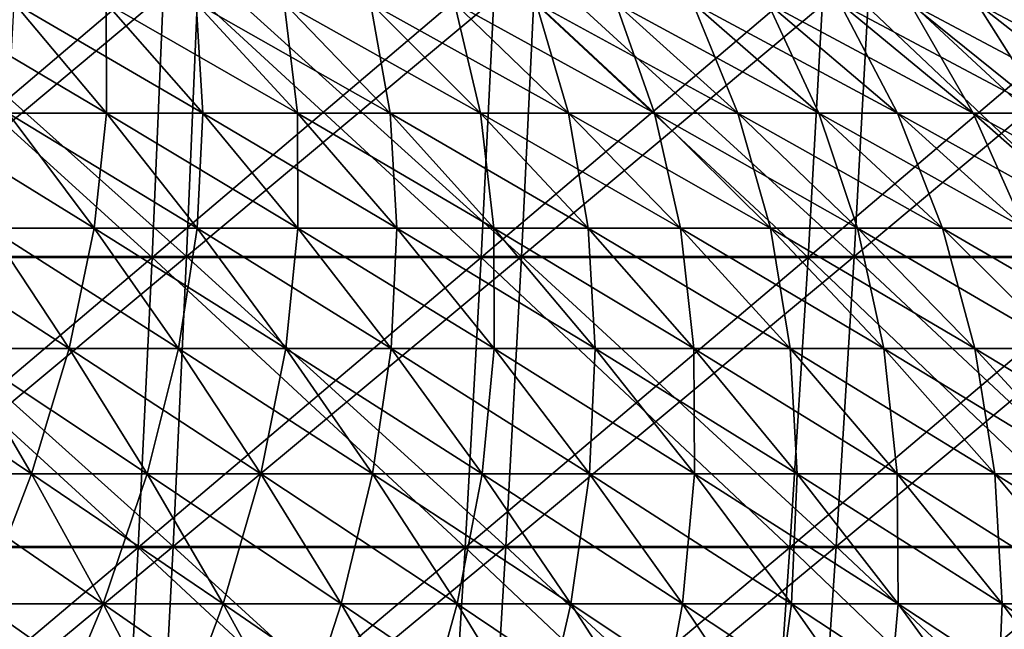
# Model space of a CAD drawing. Header units: millimetres. Extents: x -125 to 125, y -45 to 4025.
# Tile 693 of 755: x 20.5 to 31.29, y 3991.7 to 3998.38. Entities that reach past the tile are written whole.
import ezdxf

# ---------------------------------------------------------------- set-up
doc = ezdxf.new("R2010")
doc.units = ezdxf.units.MM
doc.header["$LTSCALE"] = 6.999206
for name, color, linetype in [('21', 7, 'CONTINUOUS'), ('22', 7, 'CONTINUOUS'), ('23', 7, 'CONTINUOUS'), ('24', 7, 'CONTINUOUS'), ('26', 7, 'CONTINUOUS'), ('27', 7, 'CONTINUOUS')]:
    doc.layers.add(name, color=color, linetype=linetype)

msp = doc.modelspace()

# ---------------------------------------------------------------- linework, layer by layer
at = {"layer": '21', "color": 7, "linetype": 'CONTINUOUS'}
for points in [[(18.643, 3995.788, 120.1), (22.333, 3995.788, 119.469), (18.754, 3998.983, 120.816), (18.643, 3995.788, 120.1)], [(18.754, 3998.983, 120.816), (22.333, 3995.788, 119.469), (22.466, 3998.983, 120.181), (18.754, 3998.983, 120.816)], [(22.333, 3995.788, 119.469), (26.001, 3995.788, 118.725), (22.466, 3998.983, 120.181), (22.333, 3995.788, 119.469)], [(22.466, 3998.983, 120.181), (26.001, 3995.788, 118.725), (26.156, 3998.983, 119.432), (22.466, 3998.983, 120.181)], [(26.001, 3995.788, 118.725), (29.645, 3995.788, 117.868), (26.156, 3998.983, 119.432), (26.001, 3995.788, 118.725)], [(26.156, 3998.983, 119.432), (29.645, 3995.788, 117.868), (29.821, 3998.983, 118.57), (26.156, 3998.983, 119.432)], [(29.645, 3995.788, 117.868), (33.261, 3995.788, 116.899), (29.821, 3998.983, 118.57), (29.645, 3995.788, 117.868)], [(29.821, 3998.983, 118.57), (33.261, 3995.788, 116.899), (33.459, 3998.983, 117.595), (29.821, 3998.983, 118.57)], [(18.519, 3992.612, 119.302), (22.184, 3992.612, 118.676), (18.643, 3995.788, 120.1), (18.519, 3992.612, 119.302)], [(18.643, 3995.788, 120.1), (22.184, 3992.612, 118.676), (22.333, 3995.788, 119.469), (18.643, 3995.788, 120.1)], [(22.184, 3992.612, 118.676), (25.828, 3992.612, 117.936), (22.333, 3995.788, 119.469), (22.184, 3992.612, 118.676)], [(22.333, 3995.788, 119.469), (25.828, 3992.612, 117.936), (26.001, 3995.788, 118.725), (22.333, 3995.788, 119.469)], [(25.828, 3992.612, 117.936), (29.448, 3992.612, 117.085), (26.001, 3995.788, 118.725), (25.828, 3992.612, 117.936)], [(26.001, 3995.788, 118.725), (29.448, 3992.612, 117.085), (29.645, 3995.788, 117.868), (26.001, 3995.788, 118.725)], [(29.448, 3992.612, 117.085), (33.04, 3992.612, 116.122), (29.645, 3995.788, 117.868), (29.448, 3992.612, 117.085)], [(29.645, 3995.788, 117.868), (33.04, 3992.612, 116.122), (33.261, 3995.788, 116.899), (29.645, 3995.788, 117.868)], [(18.383, 3989.459, 118.423), (22.021, 3989.459, 117.8), (18.519, 3992.612, 119.302), (18.383, 3989.459, 118.423)], [(18.519, 3992.612, 119.302), (22.021, 3989.459, 117.8), (22.184, 3992.612, 118.676), (18.519, 3992.612, 119.302)], [(22.021, 3989.459, 117.8), (25.638, 3989.459, 117.066), (22.184, 3992.612, 118.676), (22.021, 3989.459, 117.8)], [(22.184, 3992.612, 118.676), (25.638, 3989.459, 117.066), (25.828, 3992.612, 117.936), (22.184, 3992.612, 118.676)], [(25.638, 3989.459, 117.066), (29.231, 3989.459, 116.221), (25.828, 3992.612, 117.936), (25.638, 3989.459, 117.066)], [(25.828, 3992.612, 117.936), (29.231, 3989.459, 116.221), (29.448, 3992.612, 117.085), (25.828, 3992.612, 117.936)], [(29.231, 3989.459, 116.221), (32.796, 3989.459, 115.266), (29.448, 3992.612, 117.085), (29.231, 3989.459, 116.221)], [(29.448, 3992.612, 117.085), (32.796, 3989.459, 115.266), (33.04, 3992.612, 116.122), (29.448, 3992.612, 117.085)]]:
    msp.add_3dface(points, dxfattribs=at)
at = {"layer": '22', "color": 7, "linetype": 'CONTINUOUS'}
for points in [[(22.333, 3995.788, -119.469), (18.643, 3995.788, -120.1), (22.466, 3998.983, -120.181), (22.333, 3995.788, -119.469)], [(22.466, 3998.983, -120.181), (18.643, 3995.788, -120.1), (18.754, 3998.983, -120.816), (22.466, 3998.983, -120.181)], [(26.001, 3995.788, -118.725), (22.333, 3995.788, -119.469), (26.156, 3998.983, -119.432), (26.001, 3995.788, -118.725)], [(26.156, 3998.983, -119.432), (22.333, 3995.788, -119.469), (22.466, 3998.983, -120.181), (26.156, 3998.983, -119.432)], [(29.645, 3995.788, -117.868), (26.001, 3995.788, -118.725), (29.821, 3998.983, -118.57), (29.645, 3995.788, -117.868)], [(29.821, 3998.983, -118.57), (26.001, 3995.788, -118.725), (26.156, 3998.983, -119.432), (29.821, 3998.983, -118.57)], [(33.261, 3995.788, -116.899), (29.645, 3995.788, -117.868), (33.459, 3998.983, -117.595), (33.261, 3995.788, -116.899)], [(33.459, 3998.983, -117.595), (29.645, 3995.788, -117.868), (29.821, 3998.983, -118.57), (33.459, 3998.983, -117.595)], [(22.184, 3992.612, -118.676), (18.519, 3992.612, -119.302), (22.333, 3995.788, -119.469), (22.184, 3992.612, -118.676)], [(22.333, 3995.788, -119.469), (18.519, 3992.612, -119.302), (18.643, 3995.788, -120.1), (22.333, 3995.788, -119.469)], [(25.828, 3992.612, -117.936), (22.184, 3992.612, -118.676), (26.001, 3995.788, -118.725), (25.828, 3992.612, -117.936)], [(26.001, 3995.788, -118.725), (22.184, 3992.612, -118.676), (22.333, 3995.788, -119.469), (26.001, 3995.788, -118.725)], [(29.448, 3992.612, -117.085), (25.828, 3992.612, -117.936), (29.645, 3995.788, -117.868), (29.448, 3992.612, -117.085)], [(29.645, 3995.788, -117.868), (25.828, 3992.612, -117.936), (26.001, 3995.788, -118.725), (29.645, 3995.788, -117.868)], [(33.04, 3992.612, -116.122), (29.448, 3992.612, -117.085), (33.261, 3995.788, -116.899), (33.04, 3992.612, -116.122)], [(33.261, 3995.788, -116.899), (29.448, 3992.612, -117.085), (29.645, 3995.788, -117.868), (33.261, 3995.788, -116.899)], [(22.021, 3989.459, -117.8), (18.383, 3989.459, -118.423), (22.184, 3992.612, -118.676), (22.021, 3989.459, -117.8)], [(22.184, 3992.612, -118.676), (18.383, 3989.459, -118.423), (18.519, 3992.612, -119.302), (22.184, 3992.612, -118.676)], [(25.638, 3989.459, -117.066), (22.021, 3989.459, -117.8), (25.828, 3992.612, -117.936), (25.638, 3989.459, -117.066)], [(25.828, 3992.612, -117.936), (22.021, 3989.459, -117.8), (22.184, 3992.612, -118.676), (25.828, 3992.612, -117.936)], [(29.231, 3989.459, -116.221), (25.638, 3989.459, -117.066), (29.448, 3992.612, -117.085), (29.231, 3989.459, -116.221)], [(29.448, 3992.612, -117.085), (25.638, 3989.459, -117.066), (25.828, 3992.612, -117.936), (29.448, 3992.612, -117.085)], [(32.796, 3989.459, -115.266), (29.231, 3989.459, -116.221), (33.04, 3992.612, -116.122), (32.796, 3989.459, -115.266)], [(33.04, 3992.612, -116.122), (29.231, 3989.459, -116.221), (29.448, 3992.612, -117.085), (33.04, 3992.612, -116.122)]]:
    msp.add_3dface(points, dxfattribs=at)
at = {"layer": '23', "color": 7, "linetype": 'CONTINUOUS'}
for points in [[(18.327, 3995.776, -118.064), (21.954, 3995.776, -117.444), (18.44, 3998.971, -118.792), (18.327, 3995.776, -118.064)], [(18.44, 3998.971, -118.792), (21.954, 3995.776, -117.444), (22.089, 3998.971, -118.168), (18.44, 3998.971, -118.792)], [(21.954, 3995.776, -117.444), (25.56, 3995.776, -116.712), (22.089, 3998.971, -118.168), (21.954, 3995.776, -117.444)], [(22.089, 3998.971, -118.168), (25.56, 3995.776, -116.712), (25.718, 3998.971, -117.431), (22.089, 3998.971, -118.168)], [(25.56, 3995.776, -116.712), (29.142, 3995.776, -115.869), (25.718, 3998.971, -117.431), (25.56, 3995.776, -116.712)], [(25.718, 3998.971, -117.431), (29.142, 3995.776, -115.869), (29.322, 3998.971, -116.584), (25.718, 3998.971, -117.431)], [(29.142, 3995.776, -115.869), (32.697, 3995.776, -114.917), (29.322, 3998.971, -116.584), (29.142, 3995.776, -115.869)], [(29.322, 3998.971, -116.584), (32.697, 3995.776, -114.917), (32.898, 3998.971, -115.625), (29.322, 3998.971, -116.584)], [(18.201, 3992.602, -117.252), (21.803, 3992.602, -116.636), (18.327, 3995.776, -118.064), (18.201, 3992.602, -117.252)], [(18.327, 3995.776, -118.064), (21.803, 3992.602, -116.636), (21.954, 3995.776, -117.444), (18.327, 3995.776, -118.064)], [(21.803, 3992.602, -116.636), (25.385, 3992.602, -115.909), (21.954, 3995.776, -117.444), (21.803, 3992.602, -116.636)], [(21.954, 3995.776, -117.444), (25.385, 3992.602, -115.909), (25.56, 3995.776, -116.712), (21.954, 3995.776, -117.444)], [(25.385, 3992.602, -115.909), (28.942, 3992.602, -115.073), (25.56, 3995.776, -116.712), (25.385, 3992.602, -115.909)], [(25.56, 3995.776, -116.712), (28.942, 3992.602, -115.073), (29.142, 3995.776, -115.869), (25.56, 3995.776, -116.712)], [(28.942, 3992.602, -115.073), (32.472, 3992.602, -114.127), (29.142, 3995.776, -115.869), (28.942, 3992.602, -115.073)], [(29.142, 3995.776, -115.869), (32.472, 3992.602, -114.127), (32.697, 3995.776, -114.917), (29.142, 3995.776, -115.869)], [(18.062, 3989.451, -116.357), (21.637, 3989.451, -115.746), (18.201, 3992.602, -117.252), (18.062, 3989.451, -116.357)], [(18.201, 3992.602, -117.252), (21.637, 3989.451, -115.746), (21.803, 3992.602, -116.636), (18.201, 3992.602, -117.252)], [(21.637, 3989.451, -115.746), (25.191, 3989.451, -115.025), (21.803, 3992.602, -116.636), (21.637, 3989.451, -115.746)], [(21.803, 3992.602, -116.636), (25.191, 3989.451, -115.025), (25.385, 3992.602, -115.909), (21.803, 3992.602, -116.636)], [(25.191, 3989.451, -115.025), (28.721, 3989.451, -114.194), (25.385, 3992.602, -115.909), (25.191, 3989.451, -115.025)], [(25.385, 3992.602, -115.909), (28.721, 3989.451, -114.194), (28.942, 3992.602, -115.073), (25.385, 3992.602, -115.909)], [(28.721, 3989.451, -114.194), (32.224, 3989.451, -113.256), (28.942, 3992.602, -115.073), (28.721, 3989.451, -114.194)], [(28.942, 3992.602, -115.073), (32.224, 3989.451, -113.256), (32.472, 3992.602, -114.127), (28.942, 3992.602, -115.073)]]:
    msp.add_3dface(points, dxfattribs=at)
at = {"layer": '24', "color": 7, "linetype": 'CONTINUOUS'}
for points in [[(21.954, 3995.776, 117.444), (18.327, 3995.776, 118.064), (22.089, 3998.971, 118.168), (21.954, 3995.776, 117.444)], [(22.089, 3998.971, 118.168), (18.327, 3995.776, 118.064), (18.44, 3998.971, 118.792), (22.089, 3998.971, 118.168)], [(25.56, 3995.776, 116.712), (21.954, 3995.776, 117.444), (25.718, 3998.971, 117.431), (25.56, 3995.776, 116.712)], [(25.718, 3998.971, 117.431), (21.954, 3995.776, 117.444), (22.089, 3998.971, 118.168), (25.718, 3998.971, 117.431)], [(29.142, 3995.776, 115.869), (25.56, 3995.776, 116.712), (29.322, 3998.971, 116.584), (29.142, 3995.776, 115.869)], [(29.322, 3998.971, 116.584), (25.56, 3995.776, 116.712), (25.718, 3998.971, 117.431), (29.322, 3998.971, 116.584)], [(32.697, 3995.776, 114.917), (29.142, 3995.776, 115.869), (32.898, 3998.971, 115.625), (32.697, 3995.776, 114.917)], [(32.898, 3998.971, 115.625), (29.142, 3995.776, 115.869), (29.322, 3998.971, 116.584), (32.898, 3998.971, 115.625)], [(21.803, 3992.602, 116.636), (18.201, 3992.602, 117.252), (21.954, 3995.776, 117.444), (21.803, 3992.602, 116.636)], [(21.954, 3995.776, 117.444), (18.201, 3992.602, 117.252), (18.327, 3995.776, 118.064), (21.954, 3995.776, 117.444)], [(25.385, 3992.602, 115.909), (21.803, 3992.602, 116.636), (25.56, 3995.776, 116.712), (25.385, 3992.602, 115.909)], [(25.56, 3995.776, 116.712), (21.803, 3992.602, 116.636), (21.954, 3995.776, 117.444), (25.56, 3995.776, 116.712)], [(28.942, 3992.602, 115.073), (25.385, 3992.602, 115.909), (29.142, 3995.776, 115.869), (28.942, 3992.602, 115.073)], [(29.142, 3995.776, 115.869), (25.385, 3992.602, 115.909), (25.56, 3995.776, 116.712), (29.142, 3995.776, 115.869)], [(32.472, 3992.602, 114.127), (28.942, 3992.602, 115.073), (32.697, 3995.776, 114.917), (32.472, 3992.602, 114.127)], [(32.697, 3995.776, 114.917), (28.942, 3992.602, 115.073), (29.142, 3995.776, 115.869), (32.697, 3995.776, 114.917)], [(21.637, 3989.451, 115.746), (18.062, 3989.451, 116.357), (21.803, 3992.602, 116.636), (21.637, 3989.451, 115.746)], [(21.803, 3992.602, 116.636), (18.062, 3989.451, 116.357), (18.201, 3992.602, 117.252), (21.803, 3992.602, 116.636)], [(25.191, 3989.451, 115.025), (21.637, 3989.451, 115.746), (25.385, 3992.602, 115.909), (25.191, 3989.451, 115.025)], [(25.385, 3992.602, 115.909), (21.637, 3989.451, 115.746), (21.803, 3992.602, 116.636), (25.385, 3992.602, 115.909)], [(28.721, 3989.451, 114.194), (25.191, 3989.451, 115.025), (28.942, 3992.602, 115.073), (28.721, 3989.451, 114.194)], [(28.942, 3992.602, 115.073), (25.191, 3989.451, 115.025), (25.385, 3992.602, 115.909), (28.942, 3992.602, 115.073)], [(32.224, 3989.451, 113.256), (28.721, 3989.451, 114.194), (32.472, 3992.602, 114.127), (32.224, 3989.451, 113.256)], [(32.472, 3992.602, 114.127), (28.721, 3989.451, 114.194), (28.942, 3992.602, 115.073), (32.472, 3992.602, 114.127)]]:
    msp.add_3dface(points, dxfattribs=at)
at = {"layer": '26', "color": 7, "linetype": 'CONTINUOUS'}
for points in [[(20.378, 3997.36, 35.295), (21.455, 3997.36, 34.651), (19.417, 3998.564, 33.631), (20.378, 3997.36, 35.295)], [(19.417, 3998.564, 33.631), (21.455, 3997.36, 34.651), (20.443, 3998.564, 33.017), (19.417, 3998.564, 33.631)], [(21.455, 3997.36, 34.651), (22.512, 3997.36, 33.974), (20.443, 3998.564, 33.017), (21.455, 3997.36, 34.651)], [(20.443, 3998.564, 33.017), (22.512, 3997.36, 33.974), (21.45, 3998.564, 32.372), (20.443, 3998.564, 33.017)], [(22.512, 3997.36, 33.974), (23.547, 3997.36, 33.264), (21.45, 3998.564, 32.372), (22.512, 3997.36, 33.974)], [(21.45, 3998.564, 32.372), (23.547, 3997.36, 33.264), (22.437, 3998.564, 31.696), (21.45, 3998.564, 32.372)], [(23.547, 3997.36, 33.264), (24.561, 3997.36, 32.524), (22.437, 3998.564, 31.696), (23.547, 3997.36, 33.264)], [(22.437, 3998.564, 31.696), (24.561, 3997.36, 32.524), (23.402, 3998.564, 30.99), (22.437, 3998.564, 31.696)], [(24.561, 3997.36, 32.524), (25.551, 3997.36, 31.752), (23.402, 3998.564, 30.99), (24.561, 3997.36, 32.524)], [(23.402, 3998.564, 30.99), (25.551, 3997.36, 31.752), (24.346, 3998.564, 30.254), (23.402, 3998.564, 30.99)], [(25.551, 3997.36, 31.752), (26.516, 3997.36, 30.95), (24.346, 3998.564, 30.254), (25.551, 3997.36, 31.752)], [(24.346, 3998.564, 30.254), (26.516, 3997.36, 30.95), (25.266, 3998.564, 29.49), (24.346, 3998.564, 30.254)], [(26.516, 3997.36, 30.95), (27.457, 3997.36, 30.119), (25.266, 3998.564, 29.49), (26.516, 3997.36, 30.95)], [(25.266, 3998.564, 29.49), (27.457, 3997.36, 30.119), (26.162, 3998.564, 28.698), (25.266, 3998.564, 29.49)], [(27.457, 3997.36, 30.119), (28.371, 3997.36, 29.259), (26.162, 3998.564, 28.698), (27.457, 3997.36, 30.119)], [(26.162, 3998.564, 28.698), (28.371, 3997.36, 29.259), (27.033, 3998.564, 27.879), (26.162, 3998.564, 28.698)], [(28.371, 3997.36, 29.259), (29.259, 3997.36, 28.371), (27.033, 3998.564, 27.879), (28.371, 3997.36, 29.259)], [(27.033, 3998.564, 27.879), (29.259, 3997.36, 28.371), (27.879, 3998.564, 27.033), (27.033, 3998.564, 27.879)], [(29.259, 3997.36, 28.371), (30.119, 3997.36, 27.457), (27.879, 3998.564, 27.033), (29.259, 3997.36, 28.371)], [(27.879, 3998.564, 27.033), (30.119, 3997.36, 27.457), (28.698, 3998.564, 26.162), (27.879, 3998.564, 27.033)], [(30.119, 3997.36, 27.457), (30.95, 3997.36, 26.516), (28.698, 3998.564, 26.162), (30.119, 3997.36, 27.457)], [(28.698, 3998.564, 26.162), (30.95, 3997.36, 26.516), (29.49, 3998.564, 25.266), (28.698, 3998.564, 26.162)], [(30.95, 3997.36, 26.516), (31.752, 3997.36, 25.551), (29.49, 3998.564, 25.266), (30.95, 3997.36, 26.516)], [(29.49, 3998.564, 25.266), (31.752, 3997.36, 25.551), (30.254, 3998.564, 24.346), (29.49, 3998.564, 25.266)], [(31.752, 3997.36, 25.551), (32.524, 3997.36, 24.561), (30.254, 3998.564, 24.346), (31.752, 3997.36, 25.551)], [(30.254, 3998.564, 24.346), (32.524, 3997.36, 24.561), (30.99, 3998.564, 23.402), (30.254, 3998.564, 24.346)], [(32.524, 3997.36, 24.561), (33.264, 3997.36, 23.547), (30.99, 3998.564, 23.402), (32.524, 3997.36, 24.561)], [(30.99, 3998.564, 23.402), (33.264, 3997.36, 23.547), (31.696, 3998.564, 22.437), (30.99, 3998.564, 23.402)], [(20.173, 3996.099, 37.567), (21.32, 3996.099, 36.928), (19.281, 3997.36, 35.906), (20.173, 3996.099, 37.567)], [(19.281, 3997.36, 35.906), (21.32, 3996.099, 36.928), (20.378, 3997.36, 35.295), (19.281, 3997.36, 35.906)], [(21.32, 3996.099, 36.928), (22.447, 3996.099, 36.253), (20.378, 3997.36, 35.295), (21.32, 3996.099, 36.928)], [(20.378, 3997.36, 35.295), (22.447, 3996.099, 36.253), (21.455, 3997.36, 34.651), (20.378, 3997.36, 35.295)], [(22.447, 3996.099, 36.253), (23.553, 3996.099, 35.545), (21.455, 3997.36, 34.651), (22.447, 3996.099, 36.253)], [(21.455, 3997.36, 34.651), (23.553, 3996.099, 35.545), (22.512, 3997.36, 33.974), (21.455, 3997.36, 34.651)], [(23.553, 3996.099, 35.545), (24.636, 3996.099, 34.803), (22.512, 3997.36, 33.974), (23.553, 3996.099, 35.545)], [(22.512, 3997.36, 33.974), (24.636, 3996.099, 34.803), (23.547, 3997.36, 33.264), (22.512, 3997.36, 33.974)], [(24.636, 3996.099, 34.803), (25.697, 3996.099, 34.028), (23.547, 3997.36, 33.264), (24.636, 3996.099, 34.803)], [(23.547, 3997.36, 33.264), (25.697, 3996.099, 34.028), (24.561, 3997.36, 32.524), (23.547, 3997.36, 33.264)], [(25.697, 3996.099, 34.028), (26.732, 3996.099, 33.22), (24.561, 3997.36, 32.524), (25.697, 3996.099, 34.028)], [(24.561, 3997.36, 32.524), (26.732, 3996.099, 33.22), (25.551, 3997.36, 31.752), (24.561, 3997.36, 32.524)], [(26.732, 3996.099, 33.22), (27.743, 3996.099, 32.381), (25.551, 3997.36, 31.752), (26.732, 3996.099, 33.22)], [(25.551, 3997.36, 31.752), (27.743, 3996.099, 32.381), (26.516, 3997.36, 30.95), (25.551, 3997.36, 31.752)], [(27.743, 3996.099, 32.381), (28.727, 3996.099, 31.512), (26.516, 3997.36, 30.95), (27.743, 3996.099, 32.381)], [(26.516, 3997.36, 30.95), (28.727, 3996.099, 31.512), (27.457, 3997.36, 30.119), (26.516, 3997.36, 30.95)], [(28.727, 3996.099, 31.512), (29.683, 3996.099, 30.612), (27.457, 3997.36, 30.119), (28.727, 3996.099, 31.512)], [(27.457, 3997.36, 30.119), (29.683, 3996.099, 30.612), (28.371, 3997.36, 29.259), (27.457, 3997.36, 30.119)], [(29.683, 3996.099, 30.612), (30.612, 3996.099, 29.683), (28.371, 3997.36, 29.259), (29.683, 3996.099, 30.612)], [(28.371, 3997.36, 29.259), (30.612, 3996.099, 29.683), (29.259, 3997.36, 28.371), (28.371, 3997.36, 29.259)], [(30.612, 3996.099, 29.683), (31.512, 3996.099, 28.727), (29.259, 3997.36, 28.371), (30.612, 3996.099, 29.683)], [(29.259, 3997.36, 28.371), (31.512, 3996.099, 28.727), (30.119, 3997.36, 27.457), (29.259, 3997.36, 28.371)], [(31.512, 3996.099, 28.727), (32.381, 3996.099, 27.743), (30.119, 3997.36, 27.457), (31.512, 3996.099, 28.727)], [(30.119, 3997.36, 27.457), (32.381, 3996.099, 27.743), (30.95, 3997.36, 26.516), (30.119, 3997.36, 27.457)], [(32.381, 3996.099, 27.743), (33.22, 3996.099, 26.732), (30.95, 3997.36, 26.516), (32.381, 3996.099, 27.743)], [(30.95, 3997.36, 26.516), (33.22, 3996.099, 26.732), (31.752, 3997.36, 25.551), (30.95, 3997.36, 26.516)], [(19.829, 3994.782, 39.822), (21.046, 3994.782, 39.193), (19.006, 3996.099, 38.17), (19.829, 3994.782, 39.822)], [(19.006, 3996.099, 38.17), (21.046, 3994.782, 39.193), (20.173, 3996.099, 37.567), (19.006, 3996.099, 38.17)], [(21.046, 3994.782, 39.193), (22.243, 3994.782, 38.526), (20.173, 3996.099, 37.567), (21.046, 3994.782, 39.193)], [(20.173, 3996.099, 37.567), (22.243, 3994.782, 38.526), (21.32, 3996.099, 36.928), (20.173, 3996.099, 37.567)], [(22.243, 3994.782, 38.526), (23.419, 3994.782, 37.823), (21.32, 3996.099, 36.928), (22.243, 3994.782, 38.526)], [(21.32, 3996.099, 36.928), (23.419, 3994.782, 37.823), (22.447, 3996.099, 36.253), (21.32, 3996.099, 36.928)], [(23.419, 3994.782, 37.823), (24.573, 3994.782, 37.084), (22.447, 3996.099, 36.253), (23.419, 3994.782, 37.823)], [(22.447, 3996.099, 36.253), (24.573, 3994.782, 37.084), (23.553, 3996.099, 35.545), (22.447, 3996.099, 36.253)], [(24.573, 3994.782, 37.084), (25.703, 3994.782, 36.309), (23.553, 3996.099, 35.545), (24.573, 3994.782, 37.084)], [(23.553, 3996.099, 35.545), (25.703, 3994.782, 36.309), (24.636, 3996.099, 34.803), (23.553, 3996.099, 35.545)], [(25.703, 3994.782, 36.309), (26.809, 3994.782, 35.501), (24.636, 3996.099, 34.803), (25.703, 3994.782, 36.309)], [(24.636, 3996.099, 34.803), (26.809, 3994.782, 35.501), (25.697, 3996.099, 34.028), (24.636, 3996.099, 34.803)], [(26.809, 3994.782, 35.501), (27.889, 3994.782, 34.658), (25.697, 3996.099, 34.028), (26.809, 3994.782, 35.501)], [(25.697, 3996.099, 34.028), (27.889, 3994.782, 34.658), (26.732, 3996.099, 33.22), (25.697, 3996.099, 34.028)], [(27.889, 3994.782, 34.658), (28.944, 3994.782, 33.783), (26.732, 3996.099, 33.22), (27.889, 3994.782, 34.658)], [(26.732, 3996.099, 33.22), (28.944, 3994.782, 33.783), (27.743, 3996.099, 32.381), (26.732, 3996.099, 33.22)], [(28.944, 3994.782, 33.783), (29.97, 3994.782, 32.876), (27.743, 3996.099, 32.381), (28.944, 3994.782, 33.783)], [(27.743, 3996.099, 32.381), (29.97, 3994.782, 32.876), (28.727, 3996.099, 31.512), (27.743, 3996.099, 32.381)], [(29.97, 3994.782, 32.876), (30.968, 3994.782, 31.937), (28.727, 3996.099, 31.512), (29.97, 3994.782, 32.876)], [(28.727, 3996.099, 31.512), (30.968, 3994.782, 31.937), (29.683, 3996.099, 30.612), (28.727, 3996.099, 31.512)], [(30.968, 3994.782, 31.937), (31.937, 3994.782, 30.968), (29.683, 3996.099, 30.612), (30.968, 3994.782, 31.937)], [(29.683, 3996.099, 30.612), (31.937, 3994.782, 30.968), (30.612, 3996.099, 29.683), (29.683, 3996.099, 30.612)], [(31.937, 3994.782, 30.968), (32.876, 3994.782, 29.97), (30.612, 3996.099, 29.683), (31.937, 3994.782, 30.968)], [(30.612, 3996.099, 29.683), (32.876, 3994.782, 29.97), (31.512, 3996.099, 28.727), (30.612, 3996.099, 29.683)], [(19.348, 3993.409, 42.054), (20.634, 3993.409, 41.438), (18.593, 3994.782, 40.414), (19.348, 3993.409, 42.054)], [(18.593, 3994.782, 40.414), (20.634, 3993.409, 41.438), (19.829, 3994.782, 39.822), (18.593, 3994.782, 40.414)], [(20.634, 3993.409, 41.438), (21.9, 3993.409, 40.783), (19.829, 3994.782, 39.822), (20.634, 3993.409, 41.438)], [(19.829, 3994.782, 39.822), (21.9, 3993.409, 40.783), (21.046, 3994.782, 39.193), (19.829, 3994.782, 39.822)], [(21.9, 3993.409, 40.783), (23.146, 3993.409, 40.089), (21.046, 3994.782, 39.193), (21.9, 3993.409, 40.783)], [(21.046, 3994.782, 39.193), (23.146, 3993.409, 40.089), (22.243, 3994.782, 38.526), (21.046, 3994.782, 39.193)], [(23.146, 3993.409, 40.089), (24.369, 3993.409, 39.358), (22.243, 3994.782, 38.526), (23.146, 3993.409, 40.089)], [(22.243, 3994.782, 38.526), (24.369, 3993.409, 39.358), (23.419, 3994.782, 37.823), (22.243, 3994.782, 38.526)], [(24.369, 3993.409, 39.358), (25.57, 3993.409, 38.589), (23.419, 3994.782, 37.823), (24.369, 3993.409, 39.358)], [(23.419, 3994.782, 37.823), (25.57, 3993.409, 38.589), (24.573, 3994.782, 37.084), (23.419, 3994.782, 37.823)], [(25.57, 3993.409, 38.589), (26.746, 3993.409, 37.783), (24.573, 3994.782, 37.084), (25.57, 3993.409, 38.589)], [(24.573, 3994.782, 37.084), (26.746, 3993.409, 37.783), (25.703, 3994.782, 36.309), (24.573, 3994.782, 37.084)], [(26.746, 3993.409, 37.783), (27.897, 3993.409, 36.941), (25.703, 3994.782, 36.309), (26.746, 3993.409, 37.783)], [(25.703, 3994.782, 36.309), (27.897, 3993.409, 36.941), (26.809, 3994.782, 35.501), (25.703, 3994.782, 36.309)], [(27.897, 3993.409, 36.941), (29.021, 3993.409, 36.065), (26.809, 3994.782, 35.501), (27.897, 3993.409, 36.941)], [(26.809, 3994.782, 35.501), (29.021, 3993.409, 36.065), (27.889, 3994.782, 34.658), (26.809, 3994.782, 35.501)], [(29.021, 3993.409, 36.065), (30.118, 3993.409, 35.154), (27.889, 3994.782, 34.658), (29.021, 3993.409, 36.065)], [(27.889, 3994.782, 34.658), (30.118, 3993.409, 35.154), (28.944, 3994.782, 33.783), (27.889, 3994.782, 34.658)], [(30.118, 3993.409, 35.154), (31.186, 3993.409, 34.21), (28.944, 3994.782, 33.783), (30.118, 3993.409, 35.154)], [(28.944, 3994.782, 33.783), (31.186, 3993.409, 34.21), (29.97, 3994.782, 32.876), (28.944, 3994.782, 33.783)], [(31.186, 3993.409, 34.21), (32.225, 3993.409, 33.233), (29.97, 3994.782, 32.876), (31.186, 3993.409, 34.21)], [(29.97, 3994.782, 32.876), (32.225, 3993.409, 33.233), (30.968, 3994.782, 31.937), (29.97, 3994.782, 32.876)], [(32.225, 3993.409, 33.233), (33.233, 3993.409, 32.225), (30.968, 3994.782, 31.937), (32.225, 3993.409, 33.233)], [(30.968, 3994.782, 31.937), (33.233, 3993.409, 32.225), (31.937, 3994.782, 30.968), (30.968, 3994.782, 31.937)], [(20.085, 3991.983, 43.656), (21.42, 3991.983, 43.016), (19.348, 3993.409, 42.054), (20.085, 3991.983, 43.656)], [(19.348, 3993.409, 42.054), (21.42, 3991.983, 43.016), (20.634, 3993.409, 41.438), (19.348, 3993.409, 42.054)], [(21.42, 3991.983, 43.016), (22.734, 3991.983, 42.336), (20.634, 3993.409, 41.438), (21.42, 3991.983, 43.016)], [(20.634, 3993.409, 41.438), (22.734, 3991.983, 42.336), (21.9, 3993.409, 40.783), (20.634, 3993.409, 41.438)], [(22.734, 3991.983, 42.336), (24.027, 3991.983, 41.616), (21.9, 3993.409, 40.783), (22.734, 3991.983, 42.336)], [(21.9, 3993.409, 40.783), (24.027, 3991.983, 41.616), (23.146, 3993.409, 40.089), (21.9, 3993.409, 40.783)], [(24.027, 3991.983, 41.616), (25.297, 3991.983, 40.857), (23.146, 3993.409, 40.089), (24.027, 3991.983, 41.616)], [(23.146, 3993.409, 40.089), (25.297, 3991.983, 40.857), (24.369, 3993.409, 39.358), (23.146, 3993.409, 40.089)], [(25.297, 3991.983, 40.857), (26.543, 3991.983, 40.058), (24.369, 3993.409, 39.358), (25.297, 3991.983, 40.857)], [(24.369, 3993.409, 39.358), (26.543, 3991.983, 40.058), (25.57, 3993.409, 38.589), (24.369, 3993.409, 39.358)], [(26.543, 3991.983, 40.058), (27.764, 3991.983, 39.222), (25.57, 3993.409, 38.589), (26.543, 3991.983, 40.058)], [(25.57, 3993.409, 38.589), (27.764, 3991.983, 39.222), (26.746, 3993.409, 37.783), (25.57, 3993.409, 38.589)], [(27.764, 3991.983, 39.222), (28.959, 3991.983, 38.348), (26.746, 3993.409, 37.783), (27.764, 3991.983, 39.222)], [(26.746, 3993.409, 37.783), (28.959, 3991.983, 38.348), (27.897, 3993.409, 36.941), (26.746, 3993.409, 37.783)], [(28.959, 3991.983, 38.348), (30.126, 3991.983, 37.438), (27.897, 3993.409, 36.941), (28.959, 3991.983, 38.348)], [(27.897, 3993.409, 36.941), (30.126, 3991.983, 37.438), (29.021, 3993.409, 36.065), (27.897, 3993.409, 36.941)], [(30.126, 3991.983, 37.438), (31.265, 3991.983, 36.493), (29.021, 3993.409, 36.065), (30.126, 3991.983, 37.438)], [(29.021, 3993.409, 36.065), (31.265, 3991.983, 36.493), (30.118, 3993.409, 35.154), (29.021, 3993.409, 36.065)], [(31.265, 3991.983, 36.493), (32.374, 3991.983, 35.513), (30.118, 3993.409, 35.154), (31.265, 3991.983, 36.493)], [(30.118, 3993.409, 35.154), (32.374, 3991.983, 35.513), (31.186, 3993.409, 34.21), (30.118, 3993.409, 35.154)], [(32.374, 3991.983, 35.513), (33.452, 3991.983, 34.499), (31.186, 3993.409, 34.21), (32.374, 3991.983, 35.513)], [(31.186, 3993.409, 34.21), (33.452, 3991.983, 34.499), (32.225, 3993.409, 33.233), (31.186, 3993.409, 34.21)], [(19.401, 3990.504, 45.836), (20.803, 3990.504, 45.217), (18.731, 3991.983, 44.253), (19.401, 3990.504, 45.836)], [(18.731, 3991.983, 44.253), (20.803, 3990.504, 45.217), (20.085, 3991.983, 43.656), (18.731, 3991.983, 44.253)], [(20.803, 3990.504, 45.217), (22.186, 3990.504, 44.555), (20.085, 3991.983, 43.656), (20.803, 3990.504, 45.217)], [(20.085, 3991.983, 43.656), (22.186, 3990.504, 44.555), (21.42, 3991.983, 43.016), (20.085, 3991.983, 43.656)], [(22.186, 3990.504, 44.555), (23.547, 3990.504, 43.851), (21.42, 3991.983, 43.016), (22.186, 3990.504, 44.555)], [(21.42, 3991.983, 43.016), (23.547, 3990.504, 43.851), (22.734, 3991.983, 42.336), (21.42, 3991.983, 43.016)], [(23.547, 3990.504, 43.851), (24.887, 3990.504, 43.105), (22.734, 3991.983, 42.336), (23.547, 3990.504, 43.851)], [(22.734, 3991.983, 42.336), (24.887, 3990.504, 43.105), (24.027, 3991.983, 41.616), (22.734, 3991.983, 42.336)], [(24.887, 3990.504, 43.105), (26.202, 3990.504, 42.318), (24.027, 3991.983, 41.616), (24.887, 3990.504, 43.105)], [(24.027, 3991.983, 41.616), (26.202, 3990.504, 42.318), (25.297, 3991.983, 40.857), (24.027, 3991.983, 41.616)], [(26.202, 3990.504, 42.318), (27.493, 3990.504, 41.491), (25.297, 3991.983, 40.857), (26.202, 3990.504, 42.318)], [(25.297, 3991.983, 40.857), (27.493, 3990.504, 41.491), (26.543, 3991.983, 40.058), (25.297, 3991.983, 40.857)], [(27.493, 3990.504, 41.491), (28.758, 3990.504, 40.625), (26.543, 3991.983, 40.058), (27.493, 3990.504, 41.491)], [(26.543, 3991.983, 40.058), (28.758, 3990.504, 40.625), (27.764, 3991.983, 39.222), (26.543, 3991.983, 40.058)], [(28.758, 3990.504, 40.625), (29.995, 3990.504, 39.72), (27.764, 3991.983, 39.222), (28.758, 3990.504, 40.625)], [(27.764, 3991.983, 39.222), (29.995, 3990.504, 39.72), (28.959, 3991.983, 38.348), (27.764, 3991.983, 39.222)], [(29.995, 3990.504, 39.72), (31.204, 3990.504, 38.777), (28.959, 3991.983, 38.348), (29.995, 3990.504, 39.72)], [(28.959, 3991.983, 38.348), (31.204, 3990.504, 38.777), (30.126, 3991.983, 37.438), (28.959, 3991.983, 38.348)], [(31.204, 3990.504, 38.777), (32.383, 3990.504, 37.798), (30.126, 3991.983, 37.438), (31.204, 3990.504, 38.777)], [(30.126, 3991.983, 37.438), (32.383, 3990.504, 37.798), (31.265, 3991.983, 36.493), (30.126, 3991.983, 37.438)], [(32.383, 3990.504, 37.798), (33.532, 3990.504, 36.783), (31.265, 3991.983, 36.493), (32.383, 3990.504, 37.798)], [(31.265, 3991.983, 36.493), (33.532, 3990.504, 36.783), (32.374, 3991.983, 35.513), (31.265, 3991.983, 36.493)]]:
    msp.add_3dface(points, dxfattribs=at)
at = {"layer": '27', "color": 7, "linetype": 'CONTINUOUS'}
for points in [[(21.455, 3997.36, -34.651), (20.378, 3997.36, -35.295), (20.443, 3998.564, -33.017), (21.455, 3997.36, -34.651)], [(21.45, 3998.564, -32.372), (21.455, 3997.36, -34.651), (20.443, 3998.564, -33.017), (21.45, 3998.564, -32.372)], [(22.512, 3997.36, -33.974), (21.455, 3997.36, -34.651), (21.45, 3998.564, -32.372), (22.512, 3997.36, -33.974)], [(22.437, 3998.564, -31.696), (22.512, 3997.36, -33.974), (21.45, 3998.564, -32.372), (22.437, 3998.564, -31.696)], [(23.547, 3997.36, -33.264), (22.512, 3997.36, -33.974), (22.437, 3998.564, -31.696), (23.547, 3997.36, -33.264)], [(23.402, 3998.564, -30.99), (23.547, 3997.36, -33.264), (22.437, 3998.564, -31.696), (23.402, 3998.564, -30.99)], [(24.561, 3997.36, -32.524), (23.547, 3997.36, -33.264), (23.402, 3998.564, -30.99), (24.561, 3997.36, -32.524)], [(24.346, 3998.564, -30.254), (24.561, 3997.36, -32.524), (23.402, 3998.564, -30.99), (24.346, 3998.564, -30.254)], [(25.551, 3997.36, -31.752), (24.561, 3997.36, -32.524), (24.346, 3998.564, -30.254), (25.551, 3997.36, -31.752)], [(25.266, 3998.564, -29.49), (25.551, 3997.36, -31.752), (24.346, 3998.564, -30.254), (25.266, 3998.564, -29.49)], [(26.516, 3997.36, -30.95), (25.551, 3997.36, -31.752), (25.266, 3998.564, -29.49), (26.516, 3997.36, -30.95)], [(26.162, 3998.564, -28.698), (26.516, 3997.36, -30.95), (25.266, 3998.564, -29.49), (26.162, 3998.564, -28.698)], [(27.457, 3997.36, -30.119), (26.516, 3997.36, -30.95), (26.162, 3998.564, -28.698), (27.457, 3997.36, -30.119)], [(27.033, 3998.564, -27.879), (27.457, 3997.36, -30.119), (26.162, 3998.564, -28.698), (27.033, 3998.564, -27.879)], [(28.371, 3997.36, -29.259), (27.457, 3997.36, -30.119), (27.033, 3998.564, -27.879), (28.371, 3997.36, -29.259)], [(27.879, 3998.564, -27.033), (28.371, 3997.36, -29.259), (27.033, 3998.564, -27.879), (27.879, 3998.564, -27.033)], [(29.259, 3997.36, -28.371), (28.371, 3997.36, -29.259), (27.879, 3998.564, -27.033), (29.259, 3997.36, -28.371)], [(28.698, 3998.564, -26.162), (29.259, 3997.36, -28.371), (27.879, 3998.564, -27.033), (28.698, 3998.564, -26.162)], [(30.119, 3997.36, -27.457), (29.259, 3997.36, -28.371), (28.698, 3998.564, -26.162), (30.119, 3997.36, -27.457)], [(29.49, 3998.564, -25.266), (30.119, 3997.36, -27.457), (28.698, 3998.564, -26.162), (29.49, 3998.564, -25.266)], [(30.95, 3997.36, -26.516), (30.119, 3997.36, -27.457), (29.49, 3998.564, -25.266), (30.95, 3997.36, -26.516)], [(30.254, 3998.564, -24.346), (30.95, 3997.36, -26.516), (29.49, 3998.564, -25.266), (30.254, 3998.564, -24.346)], [(31.752, 3997.36, -25.551), (30.95, 3997.36, -26.516), (30.254, 3998.564, -24.346), (31.752, 3997.36, -25.551)], [(30.99, 3998.564, -23.402), (31.752, 3997.36, -25.551), (30.254, 3998.564, -24.346), (30.99, 3998.564, -23.402)], [(32.524, 3997.36, -24.561), (31.752, 3997.36, -25.551), (30.99, 3998.564, -23.402), (32.524, 3997.36, -24.561)], [(31.696, 3998.564, -22.437), (32.524, 3997.36, -24.561), (30.99, 3998.564, -23.402), (31.696, 3998.564, -22.437)], [(21.32, 3996.099, -36.928), (20.173, 3996.099, -37.567), (20.378, 3997.36, -35.295), (21.32, 3996.099, -36.928)], [(21.455, 3997.36, -34.651), (21.32, 3996.099, -36.928), (20.378, 3997.36, -35.295), (21.455, 3997.36, -34.651)], [(22.447, 3996.099, -36.253), (21.32, 3996.099, -36.928), (21.455, 3997.36, -34.651), (22.447, 3996.099, -36.253)], [(22.512, 3997.36, -33.974), (22.447, 3996.099, -36.253), (21.455, 3997.36, -34.651), (22.512, 3997.36, -33.974)], [(23.553, 3996.099, -35.545), (22.447, 3996.099, -36.253), (22.512, 3997.36, -33.974), (23.553, 3996.099, -35.545)], [(23.547, 3997.36, -33.264), (23.553, 3996.099, -35.545), (22.512, 3997.36, -33.974), (23.547, 3997.36, -33.264)], [(24.636, 3996.099, -34.803), (23.553, 3996.099, -35.545), (23.547, 3997.36, -33.264), (24.636, 3996.099, -34.803)], [(24.561, 3997.36, -32.524), (24.636, 3996.099, -34.803), (23.547, 3997.36, -33.264), (24.561, 3997.36, -32.524)], [(25.697, 3996.099, -34.028), (24.636, 3996.099, -34.803), (24.561, 3997.36, -32.524), (25.697, 3996.099, -34.028)], [(25.551, 3997.36, -31.752), (25.697, 3996.099, -34.028), (24.561, 3997.36, -32.524), (25.551, 3997.36, -31.752)], [(26.732, 3996.099, -33.22), (25.697, 3996.099, -34.028), (25.551, 3997.36, -31.752), (26.732, 3996.099, -33.22)], [(26.516, 3997.36, -30.95), (26.732, 3996.099, -33.22), (25.551, 3997.36, -31.752), (26.516, 3997.36, -30.95)], [(27.743, 3996.099, -32.381), (26.732, 3996.099, -33.22), (26.516, 3997.36, -30.95), (27.743, 3996.099, -32.381)], [(27.457, 3997.36, -30.119), (27.743, 3996.099, -32.381), (26.516, 3997.36, -30.95), (27.457, 3997.36, -30.119)], [(28.727, 3996.099, -31.512), (27.743, 3996.099, -32.381), (27.457, 3997.36, -30.119), (28.727, 3996.099, -31.512)], [(28.371, 3997.36, -29.259), (28.727, 3996.099, -31.512), (27.457, 3997.36, -30.119), (28.371, 3997.36, -29.259)], [(29.683, 3996.099, -30.612), (28.727, 3996.099, -31.512), (28.371, 3997.36, -29.259), (29.683, 3996.099, -30.612)], [(29.259, 3997.36, -28.371), (29.683, 3996.099, -30.612), (28.371, 3997.36, -29.259), (29.259, 3997.36, -28.371)], [(30.612, 3996.099, -29.683), (29.683, 3996.099, -30.612), (29.259, 3997.36, -28.371), (30.612, 3996.099, -29.683)], [(30.119, 3997.36, -27.457), (30.612, 3996.099, -29.683), (29.259, 3997.36, -28.371), (30.119, 3997.36, -27.457)], [(31.512, 3996.099, -28.727), (30.612, 3996.099, -29.683), (30.119, 3997.36, -27.457), (31.512, 3996.099, -28.727)], [(30.95, 3997.36, -26.516), (31.512, 3996.099, -28.727), (30.119, 3997.36, -27.457), (30.95, 3997.36, -26.516)], [(32.381, 3996.099, -27.743), (31.512, 3996.099, -28.727), (30.95, 3997.36, -26.516), (32.381, 3996.099, -27.743)], [(31.752, 3997.36, -25.551), (32.381, 3996.099, -27.743), (30.95, 3997.36, -26.516), (31.752, 3997.36, -25.551)], [(21.046, 3994.782, -39.193), (19.829, 3994.782, -39.822), (20.173, 3996.099, -37.567), (21.046, 3994.782, -39.193)], [(21.32, 3996.099, -36.928), (21.046, 3994.782, -39.193), (20.173, 3996.099, -37.567), (21.32, 3996.099, -36.928)], [(22.243, 3994.782, -38.526), (21.046, 3994.782, -39.193), (21.32, 3996.099, -36.928), (22.243, 3994.782, -38.526)], [(22.447, 3996.099, -36.253), (22.243, 3994.782, -38.526), (21.32, 3996.099, -36.928), (22.447, 3996.099, -36.253)], [(23.419, 3994.782, -37.823), (22.243, 3994.782, -38.526), (22.447, 3996.099, -36.253), (23.419, 3994.782, -37.823)], [(23.553, 3996.099, -35.545), (23.419, 3994.782, -37.823), (22.447, 3996.099, -36.253), (23.553, 3996.099, -35.545)], [(24.573, 3994.782, -37.084), (23.419, 3994.782, -37.823), (23.553, 3996.099, -35.545), (24.573, 3994.782, -37.084)], [(24.636, 3996.099, -34.803), (24.573, 3994.782, -37.084), (23.553, 3996.099, -35.545), (24.636, 3996.099, -34.803)], [(25.703, 3994.782, -36.309), (24.573, 3994.782, -37.084), (24.636, 3996.099, -34.803), (25.703, 3994.782, -36.309)], [(25.697, 3996.099, -34.028), (25.703, 3994.782, -36.309), (24.636, 3996.099, -34.803), (25.697, 3996.099, -34.028)], [(26.809, 3994.782, -35.501), (25.703, 3994.782, -36.309), (25.697, 3996.099, -34.028), (26.809, 3994.782, -35.501)], [(26.732, 3996.099, -33.22), (26.809, 3994.782, -35.501), (25.697, 3996.099, -34.028), (26.732, 3996.099, -33.22)], [(27.889, 3994.782, -34.658), (26.809, 3994.782, -35.501), (26.732, 3996.099, -33.22), (27.889, 3994.782, -34.658)], [(27.743, 3996.099, -32.381), (27.889, 3994.782, -34.658), (26.732, 3996.099, -33.22), (27.743, 3996.099, -32.381)], [(28.944, 3994.782, -33.783), (27.889, 3994.782, -34.658), (27.743, 3996.099, -32.381), (28.944, 3994.782, -33.783)], [(28.727, 3996.099, -31.512), (28.944, 3994.782, -33.783), (27.743, 3996.099, -32.381), (28.727, 3996.099, -31.512)], [(29.97, 3994.782, -32.876), (28.944, 3994.782, -33.783), (28.727, 3996.099, -31.512), (29.97, 3994.782, -32.876)], [(29.683, 3996.099, -30.612), (29.97, 3994.782, -32.876), (28.727, 3996.099, -31.512), (29.683, 3996.099, -30.612)], [(30.968, 3994.782, -31.937), (29.97, 3994.782, -32.876), (29.683, 3996.099, -30.612), (30.968, 3994.782, -31.937)], [(30.612, 3996.099, -29.683), (30.968, 3994.782, -31.937), (29.683, 3996.099, -30.612), (30.612, 3996.099, -29.683)], [(31.937, 3994.782, -30.968), (30.968, 3994.782, -31.937), (30.612, 3996.099, -29.683), (31.937, 3994.782, -30.968)], [(31.512, 3996.099, -28.727), (31.937, 3994.782, -30.968), (30.612, 3996.099, -29.683), (31.512, 3996.099, -28.727)], [(20.634, 3993.409, -41.438), (19.348, 3993.409, -42.054), (19.829, 3994.782, -39.822), (20.634, 3993.409, -41.438)], [(21.046, 3994.782, -39.193), (20.634, 3993.409, -41.438), (19.829, 3994.782, -39.822), (21.046, 3994.782, -39.193)], [(21.9, 3993.409, -40.783), (20.634, 3993.409, -41.438), (21.046, 3994.782, -39.193), (21.9, 3993.409, -40.783)], [(22.243, 3994.782, -38.526), (21.9, 3993.409, -40.783), (21.046, 3994.782, -39.193), (22.243, 3994.782, -38.526)], [(23.146, 3993.409, -40.089), (21.9, 3993.409, -40.783), (22.243, 3994.782, -38.526), (23.146, 3993.409, -40.089)], [(23.419, 3994.782, -37.823), (23.146, 3993.409, -40.089), (22.243, 3994.782, -38.526), (23.419, 3994.782, -37.823)], [(24.369, 3993.409, -39.358), (23.146, 3993.409, -40.089), (23.419, 3994.782, -37.823), (24.369, 3993.409, -39.358)], [(24.573, 3994.782, -37.084), (24.369, 3993.409, -39.358), (23.419, 3994.782, -37.823), (24.573, 3994.782, -37.084)], [(25.57, 3993.409, -38.589), (24.369, 3993.409, -39.358), (24.573, 3994.782, -37.084), (25.57, 3993.409, -38.589)], [(25.703, 3994.782, -36.309), (25.57, 3993.409, -38.589), (24.573, 3994.782, -37.084), (25.703, 3994.782, -36.309)], [(26.746, 3993.409, -37.783), (25.57, 3993.409, -38.589), (25.703, 3994.782, -36.309), (26.746, 3993.409, -37.783)], [(26.809, 3994.782, -35.501), (26.746, 3993.409, -37.783), (25.703, 3994.782, -36.309), (26.809, 3994.782, -35.501)], [(27.897, 3993.409, -36.941), (26.746, 3993.409, -37.783), (26.809, 3994.782, -35.501), (27.897, 3993.409, -36.941)], [(27.889, 3994.782, -34.658), (27.897, 3993.409, -36.941), (26.809, 3994.782, -35.501), (27.889, 3994.782, -34.658)], [(29.021, 3993.409, -36.065), (27.897, 3993.409, -36.941), (27.889, 3994.782, -34.658), (29.021, 3993.409, -36.065)], [(28.944, 3994.782, -33.783), (29.021, 3993.409, -36.065), (27.889, 3994.782, -34.658), (28.944, 3994.782, -33.783)], [(30.118, 3993.409, -35.154), (29.021, 3993.409, -36.065), (28.944, 3994.782, -33.783), (30.118, 3993.409, -35.154)], [(29.97, 3994.782, -32.876), (30.118, 3993.409, -35.154), (28.944, 3994.782, -33.783), (29.97, 3994.782, -32.876)], [(31.186, 3993.409, -34.21), (30.118, 3993.409, -35.154), (29.97, 3994.782, -32.876), (31.186, 3993.409, -34.21)], [(30.968, 3994.782, -31.937), (31.186, 3993.409, -34.21), (29.97, 3994.782, -32.876), (30.968, 3994.782, -31.937)], [(32.225, 3993.409, -33.233), (31.186, 3993.409, -34.21), (30.968, 3994.782, -31.937), (32.225, 3993.409, -33.233)], [(31.937, 3994.782, -30.968), (32.225, 3993.409, -33.233), (30.968, 3994.782, -31.937), (31.937, 3994.782, -30.968)], [(20.634, 3993.409, -41.438), (20.085, 3991.983, -43.656), (19.348, 3993.409, -42.054), (20.634, 3993.409, -41.438)], [(21.42, 3991.983, -43.016), (20.085, 3991.983, -43.656), (20.634, 3993.409, -41.438), (21.42, 3991.983, -43.016)], [(21.9, 3993.409, -40.783), (21.42, 3991.983, -43.016), (20.634, 3993.409, -41.438), (21.9, 3993.409, -40.783)], [(22.734, 3991.983, -42.336), (21.42, 3991.983, -43.016), (21.9, 3993.409, -40.783), (22.734, 3991.983, -42.336)], [(23.146, 3993.409, -40.089), (22.734, 3991.983, -42.336), (21.9, 3993.409, -40.783), (23.146, 3993.409, -40.089)], [(24.027, 3991.983, -41.616), (22.734, 3991.983, -42.336), (23.146, 3993.409, -40.089), (24.027, 3991.983, -41.616)], [(24.369, 3993.409, -39.358), (24.027, 3991.983, -41.616), (23.146, 3993.409, -40.089), (24.369, 3993.409, -39.358)], [(25.297, 3991.983, -40.857), (24.027, 3991.983, -41.616), (24.369, 3993.409, -39.358), (25.297, 3991.983, -40.857)], [(25.57, 3993.409, -38.589), (25.297, 3991.983, -40.857), (24.369, 3993.409, -39.358), (25.57, 3993.409, -38.589)], [(26.543, 3991.983, -40.058), (25.297, 3991.983, -40.857), (25.57, 3993.409, -38.589), (26.543, 3991.983, -40.058)], [(26.746, 3993.409, -37.783), (26.543, 3991.983, -40.058), (25.57, 3993.409, -38.589), (26.746, 3993.409, -37.783)], [(27.764, 3991.983, -39.222), (26.543, 3991.983, -40.058), (26.746, 3993.409, -37.783), (27.764, 3991.983, -39.222)], [(27.897, 3993.409, -36.941), (27.764, 3991.983, -39.222), (26.746, 3993.409, -37.783), (27.897, 3993.409, -36.941)], [(28.959, 3991.983, -38.348), (27.764, 3991.983, -39.222), (27.897, 3993.409, -36.941), (28.959, 3991.983, -38.348)], [(29.021, 3993.409, -36.065), (28.959, 3991.983, -38.348), (27.897, 3993.409, -36.941), (29.021, 3993.409, -36.065)], [(30.126, 3991.983, -37.438), (28.959, 3991.983, -38.348), (29.021, 3993.409, -36.065), (30.126, 3991.983, -37.438)], [(30.118, 3993.409, -35.154), (30.126, 3991.983, -37.438), (29.021, 3993.409, -36.065), (30.118, 3993.409, -35.154)], [(31.265, 3991.983, -36.493), (30.126, 3991.983, -37.438), (30.118, 3993.409, -35.154), (31.265, 3991.983, -36.493)], [(31.186, 3993.409, -34.21), (31.265, 3991.983, -36.493), (30.118, 3993.409, -35.154), (31.186, 3993.409, -34.21)], [(32.374, 3991.983, -35.513), (31.265, 3991.983, -36.493), (31.186, 3993.409, -34.21), (32.374, 3991.983, -35.513)], [(32.225, 3993.409, -33.233), (32.374, 3991.983, -35.513), (31.186, 3993.409, -34.21), (32.225, 3993.409, -33.233)], [(20.803, 3990.504, -45.217), (19.401, 3990.504, -45.836), (20.085, 3991.983, -43.656), (20.803, 3990.504, -45.217)], [(21.42, 3991.983, -43.016), (20.803, 3990.504, -45.217), (20.085, 3991.983, -43.656), (21.42, 3991.983, -43.016)], [(22.186, 3990.504, -44.555), (20.803, 3990.504, -45.217), (21.42, 3991.983, -43.016), (22.186, 3990.504, -44.555)], [(22.734, 3991.983, -42.336), (22.186, 3990.504, -44.555), (21.42, 3991.983, -43.016), (22.734, 3991.983, -42.336)], [(23.547, 3990.504, -43.851), (22.186, 3990.504, -44.555), (22.734, 3991.983, -42.336), (23.547, 3990.504, -43.851)], [(24.027, 3991.983, -41.616), (23.547, 3990.504, -43.851), (22.734, 3991.983, -42.336), (24.027, 3991.983, -41.616)], [(24.887, 3990.504, -43.105), (23.547, 3990.504, -43.851), (24.027, 3991.983, -41.616), (24.887, 3990.504, -43.105)], [(25.297, 3991.983, -40.857), (24.887, 3990.504, -43.105), (24.027, 3991.983, -41.616), (25.297, 3991.983, -40.857)], [(26.202, 3990.504, -42.318), (24.887, 3990.504, -43.105), (25.297, 3991.983, -40.857), (26.202, 3990.504, -42.318)], [(26.543, 3991.983, -40.058), (26.202, 3990.504, -42.318), (25.297, 3991.983, -40.857), (26.543, 3991.983, -40.058)], [(27.493, 3990.504, -41.491), (26.202, 3990.504, -42.318), (26.543, 3991.983, -40.058), (27.493, 3990.504, -41.491)], [(27.764, 3991.983, -39.222), (27.493, 3990.504, -41.491), (26.543, 3991.983, -40.058), (27.764, 3991.983, -39.222)], [(28.758, 3990.504, -40.625), (27.493, 3990.504, -41.491), (27.764, 3991.983, -39.222), (28.758, 3990.504, -40.625)], [(28.959, 3991.983, -38.348), (28.758, 3990.504, -40.625), (27.764, 3991.983, -39.222), (28.959, 3991.983, -38.348)], [(29.995, 3990.504, -39.72), (28.758, 3990.504, -40.625), (28.959, 3991.983, -38.348), (29.995, 3990.504, -39.72)], [(30.126, 3991.983, -37.438), (29.995, 3990.504, -39.72), (28.959, 3991.983, -38.348), (30.126, 3991.983, -37.438)], [(31.204, 3990.504, -38.777), (29.995, 3990.504, -39.72), (30.126, 3991.983, -37.438), (31.204, 3990.504, -38.777)], [(31.265, 3991.983, -36.493), (31.204, 3990.504, -38.777), (30.126, 3991.983, -37.438), (31.265, 3991.983, -36.493)], [(32.383, 3990.504, -37.798), (31.204, 3990.504, -38.777), (31.265, 3991.983, -36.493), (32.383, 3990.504, -37.798)], [(32.374, 3991.983, -35.513), (32.383, 3990.504, -37.798), (31.265, 3991.983, -36.493), (32.374, 3991.983, -35.513)]]:
    msp.add_3dface(points, dxfattribs=at)

doc.saveas('drawing.dxf')
